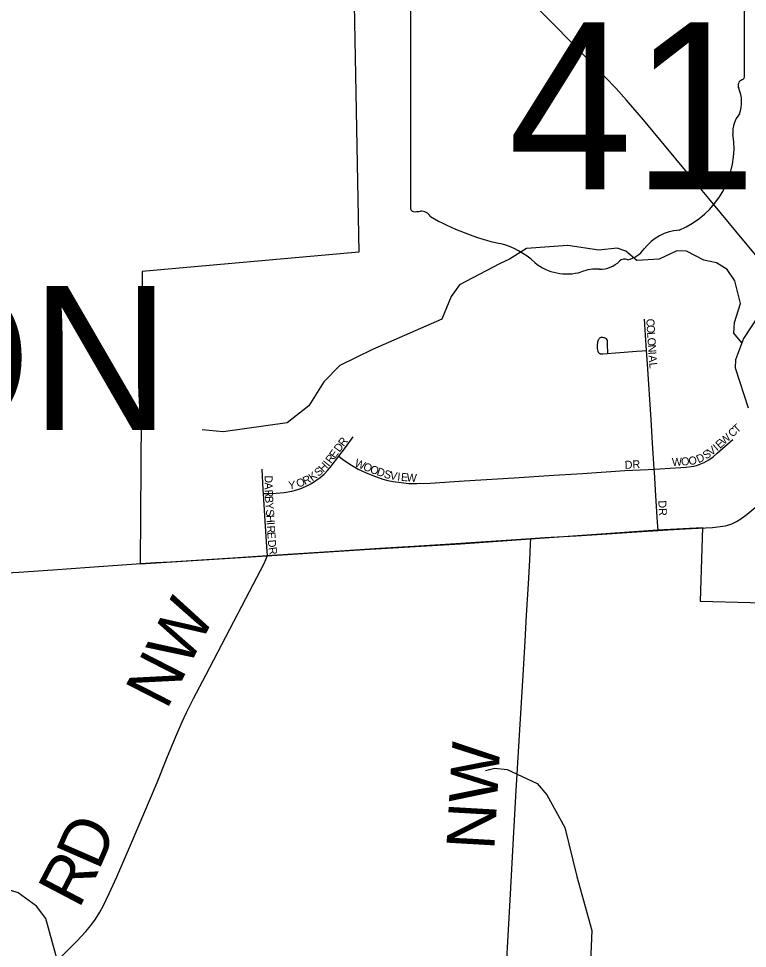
# Model space of a CAD drawing. Extents: x -49 to -8.2, y 9.4 to 23.5.
# Drawn here: x -40.243 to -39.812, y 18.3 to 18.85 of the extents above; entities that cross this region are included whole.
import ezdxf

# ---------------------------------------------------------------- set-up
doc = ezdxf.new("R2010")
doc.units = 0
for name, color, linetype in [('GM_X_City_Street', 7, 'Continuous'), ('GM_X_City_Street_Text', 7, 'Continuous'), ('GM_X_Corporation', 7, 'Continuous'), ('GM_X_County_Road', 7, 'Continuous'), ('GM_X_County_Road_Text', 7, 'Continuous'), ('GM_X_Minor_River', 7, 'Continuous'), ('GM_X_State_Route', 7, 'Continuous'), ('GM_X_State_Shield', 7, 'Continuous'), ('GM_X_Township_Road', 7, 'Continuous'), ('GM_X_Township_Road_Text', 7, 'Continuous'), ('GM_X_Township_Text', 7, 'Continuous')]:
    doc.layers.add(name, color=color, linetype=linetype)

msp = doc.modelspace()

# ---------------------------------------------------------------- linework, layer by layer
at = {"layer": 'GM_X_City_Street'}
for points in [[(-39.87129496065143, 18.65393443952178), (-39.87183244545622, 18.66304682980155), (-39.872556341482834, 18.672389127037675)], [(-39.89427632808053, 18.652617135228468), (-39.894332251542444, 18.65721527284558), (-39.894350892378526, 18.65876559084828), (-39.8943695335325, 18.659141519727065), (-39.894462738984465, 18.659710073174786), (-39.89465847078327, 18.66023823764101), (-39.89509032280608, 18.66078815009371), (-39.89546625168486, 18.661083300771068), (-39.89581732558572, 18.66126039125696), (-39.8961715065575, 18.661397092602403), (-39.89656296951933, 18.661496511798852), (-39.89723715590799, 18.661611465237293), (-39.897721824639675, 18.66163632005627), (-39.89799833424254, 18.661633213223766), (-39.8983929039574, 18.661549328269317), (-39.89868494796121, 18.661437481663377), (-39.899051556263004, 18.661210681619), (-39.89941195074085, 18.660927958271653), (-39.89982516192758, 18.6604153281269), (-39.899996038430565, 18.6600300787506), (-39.90021662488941, 18.65953298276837), (-39.90035332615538, 18.65894268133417), (-39.90041546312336, 18.658535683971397), (-39.900517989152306, 18.657386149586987), (-39.900511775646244, 18.65637020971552), (-39.9004527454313, 18.655056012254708), (-39.900359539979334, 18.6542948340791), (-39.900138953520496, 18.653483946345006), (-39.899843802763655, 18.652875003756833), (-39.89962943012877, 18.652620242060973), (-39.899293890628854, 18.65232509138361), (-39.89898009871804, 18.652148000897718), (-39.898725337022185, 18.65202994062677), (-39.898290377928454, 18.651980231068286), (-39.89780260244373, 18.651952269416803), (-39.89708181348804, 18.651977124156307), (-39.8769960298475, 18.653468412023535), (-39.87391092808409, 18.653720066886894), (-39.87129496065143, 18.65393443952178)], [(-39.86679624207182, 18.583766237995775), (-39.86774072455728, 18.59909854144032), (-39.86866656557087, 18.61312907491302), (-39.87082271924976, 18.64588769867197), (-39.87129496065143, 18.65393443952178)], [(-40.05348373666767, 18.59135005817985), (-40.049479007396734, 18.596572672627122), (-40.04492747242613, 18.60284229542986)], [(-39.86679624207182, 18.583766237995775), (-39.863487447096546, 18.583946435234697), (-39.857276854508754, 18.584285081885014), (-39.847943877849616, 18.584921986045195), (-39.84480285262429, 18.585269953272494), (-39.843246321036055, 18.585574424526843), (-39.8417084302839, 18.585981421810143), (-39.84020471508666, 18.586484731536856), (-39.83729981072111, 18.58772436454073), (-39.83453471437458, 18.589271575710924), (-39.83196224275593, 18.591107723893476), (-39.82956375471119, 18.593130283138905), (-39.820193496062, 18.60132615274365)], [(-40.09795829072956, 18.56926035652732), (-40.09516212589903, 18.569344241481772), (-40.09050185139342, 18.5694871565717), (-40.08584779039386, 18.569922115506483), (-40.081234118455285, 18.57069572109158), (-40.07820183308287, 18.571484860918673), (-40.075253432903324, 18.572531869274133), (-40.07238581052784, 18.57377460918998), (-40.06960517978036, 18.575219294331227), (-40.06697057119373, 18.57691874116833), (-40.06448819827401, 18.578813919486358), (-40.0621145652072, 18.580842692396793), (-40.06005161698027, 18.58293049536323), (-40.05875295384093, 18.584518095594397), (-40.057963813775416, 18.58551539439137), (-40.05348373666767, 18.59135005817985)], [(-40.05348373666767, 18.59135005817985), (-40.051175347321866, 18.589669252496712), (-40.04990464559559, 18.588743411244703), (-40.045990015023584, 18.586130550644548), (-40.04190761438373, 18.583778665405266), (-40.03766365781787, 18.581734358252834), (-40.03330785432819, 18.579960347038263), (-40.027386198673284, 18.577900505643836), (-40.02435391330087, 18.57705854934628), (-40.021271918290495, 18.576424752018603), (-40.01661475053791, 18.575747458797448), (-40.01192962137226, 18.57530628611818), (-40.007222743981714, 18.57514472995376), (-39.99940901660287, 18.57545852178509), (-39.97917099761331, 18.576741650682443), (-39.94959378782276, 18.578571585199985), (-39.926258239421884, 18.580115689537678), (-39.90913949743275, 18.58117823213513), (-39.88423498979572, 18.58284350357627), (-39.87024795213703, 18.583548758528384), (-39.86679624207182, 18.583766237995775)], [(-40.09795829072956, 18.56926035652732), (-40.09810120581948, 18.571497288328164), (-40.09879714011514, 18.583750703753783)], [(-39.86449406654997, 18.547409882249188), (-39.86479232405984, 18.552296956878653), (-39.86574923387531, 18.567905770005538), (-39.866681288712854, 18.581936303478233), (-39.86679624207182, 18.583766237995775)], [(-40.09561261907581, 18.532627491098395), (-40.095938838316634, 18.53777864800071), (-40.09711944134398, 18.556171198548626), (-40.09795829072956, 18.56926035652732)]]:
    msp.add_lwpolyline(points, dxfattribs=at)
at = {"layer": 'GM_X_Corporation'}
msp.add_lwpolyline([(-40.044819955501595, 18.879755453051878), (-40.04154628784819, 18.71218287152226), (-40.16981781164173, 18.70068952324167), (-40.17096759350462, 18.527712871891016), (-40.09611114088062, 18.532388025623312), (-40.03829856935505, 18.536126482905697), (-39.98142061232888, 18.53959790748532), (-39.9398970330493, 18.54253526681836), (-39.86486085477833, 18.547875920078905), (-39.838270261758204, 18.549173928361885), (-39.83962626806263, 18.505551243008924), (-39.69053752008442, 18.501725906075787), (-39.67940871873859, 18.49149278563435), (-39.55057285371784, 18.483206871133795), (-39.503368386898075, 18.42777624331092), (-39.50256157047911, 18.43740122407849), (-39.489535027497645, 18.421905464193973)], dxfattribs=at)
at = {"layer": 'GM_X_County_Road'}
msp.add_lwpolyline([(-40.218286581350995, 18.294589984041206), (-40.208459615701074, 18.304528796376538), (-40.20310029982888, 18.310170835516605), (-40.20008976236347, 18.31375614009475), (-40.197355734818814, 18.317565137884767), (-40.194857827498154, 18.321532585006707), (-40.19263332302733, 18.32564916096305), (-40.189240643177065, 18.332658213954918), (-40.184819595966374, 18.34260013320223), (-40.176160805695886, 18.362543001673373), (-40.16090617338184, 18.398250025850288), (-40.15514607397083, 18.412675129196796), (-40.14990792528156, 18.425627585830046), (-40.14621388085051, 18.434155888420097), (-40.143566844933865, 18.439760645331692), (-40.13934463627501, 18.448046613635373), (-40.132167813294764, 18.461816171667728), (-40.108450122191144, 18.507244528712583), (-40.09764139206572, 18.527870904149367), (-40.09561261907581, 18.532627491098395)], dxfattribs=at)
at = {"layer": 'GM_X_Minor_River'}
for points in [[(-39.81490311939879, 18.658487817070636), (-39.819636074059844, 18.66410240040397), (-39.81922319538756, 18.67054842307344), (-39.81575823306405, 18.68172171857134), (-39.81909440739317, 18.695205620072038), (-39.82360293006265, 18.70186755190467), (-39.82982830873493, 18.705880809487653), (-39.83739175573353, 18.707435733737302), (-39.8475858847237, 18.712607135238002), (-39.85345236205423, 18.712825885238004), (-39.86388891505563, 18.707947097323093), (-39.87695330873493, 18.70725296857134), (-39.88354989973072, 18.712786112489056), (-39.88865217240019, 18.714519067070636), (-39.89963702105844, 18.713245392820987), (-39.91798361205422, 18.715991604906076), (-39.94241069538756, 18.714216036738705), (-39.95247508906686, 18.708005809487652), (-39.95835861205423, 18.705190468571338), (-39.98208399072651, 18.692788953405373), (-39.986852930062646, 18.6857955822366), (-39.99241258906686, 18.6725455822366), (-40.033391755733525, 18.65453895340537), (-40.05274876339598, 18.64515069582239), (-40.06226486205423, 18.635335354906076), (-40.071235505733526, 18.621153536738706), (-40.08396940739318, 18.611163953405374), (-40.12185482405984, 18.605850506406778), (-40.13434156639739, 18.60704937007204)], [(-39.800235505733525, 18.68183440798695), (-39.81397414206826, 18.661038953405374), (-39.81858304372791, 18.64835334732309), (-39.81879705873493, 18.643612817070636), (-39.81115974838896, 18.62005505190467)], [(-40.219281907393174, 18.29072740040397), (-40.2269012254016, 18.317886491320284), (-40.232352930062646, 18.325120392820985), (-40.24309914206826, 18.333139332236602), (-40.26143152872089, 18.338729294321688), (-40.27235482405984, 18.349214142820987), (-40.27846277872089, 18.375797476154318), (-40.277724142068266, 18.408225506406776), (-40.27712660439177, 18.413913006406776), (-40.27588323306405, 18.434579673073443), (-40.27678001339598, 18.444067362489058), (-40.27901770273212, 18.450526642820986), (-40.28391921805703, 18.45434387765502), (-40.28996751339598, 18.45589122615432), (-40.31251959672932, 18.450880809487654), (-40.31763039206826, 18.450905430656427), (-40.32442584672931, 18.45435240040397), (-40.33307357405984, 18.465774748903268), (-40.33547130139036, 18.47773497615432)], [(-39.966552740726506, 18.405364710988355), (-39.9610555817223, 18.406855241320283), (-39.9538671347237, 18.406060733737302), (-39.9361171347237, 18.397817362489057), (-39.930284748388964, 18.39095940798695), (-39.91959535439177, 18.371751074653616), (-39.912555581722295, 18.342697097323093), (-39.90363607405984, 18.31078895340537), (-39.90470330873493, 18.287655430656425)]]:
    msp.add_lwpolyline(points, dxfattribs=at)
at = {"layer": 'GM_X_State_Route'}
for points in [[(-39.78571150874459, 18.685295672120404), (-39.791731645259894, 18.692599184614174), (-39.81463223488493, 18.719936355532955), (-39.83437937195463, 18.74384977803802), (-39.8482980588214, 18.76049938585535), (-39.873031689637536, 18.790346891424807), (-39.88311031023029, 18.802112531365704), (-39.889361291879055, 18.808981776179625), (-39.902295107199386, 18.822341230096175), (-39.925074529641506, 18.845605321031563), (-39.94141966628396, 18.86215240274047), (-39.95767159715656, 18.87857210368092), (-39.973814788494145, 18.89488306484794), (-39.97414100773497, 18.89521549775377), (-39.99039293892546, 18.91184957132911), (-40.000744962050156, 18.9224470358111)], [(-39.82087078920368, 18.551451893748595), (-39.81808394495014, 18.552697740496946), (-39.81547108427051, 18.554266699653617), (-39.81176771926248, 18.557000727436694), (-39.805839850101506, 18.56194683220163), (-39.791806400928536, 18.574306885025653)], [(-40.1531215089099, 18.52894644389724), (-40.14088252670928, 18.529679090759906), (-40.119174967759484, 18.531098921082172), (-40.09561261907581, 18.532627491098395), (-40.08970960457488, 18.53299099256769), (-40.05870013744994, 18.53505394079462), (-40.02923166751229, 18.536899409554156), (-40.00907442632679, 18.538207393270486), (-39.98426312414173, 18.539698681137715), (-39.945502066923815, 18.542264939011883), (-39.9397512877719, 18.54264708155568), (-39.93154299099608, 18.543196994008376), (-39.91293296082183, 18.54436206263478), (-39.900530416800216, 18.545141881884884), (-39.87417190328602, 18.546785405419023), (-39.86449406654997, 18.547409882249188), (-39.858662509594, 18.547788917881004), (-39.84469721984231, 18.548640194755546), (-39.832294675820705, 18.549273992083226), (-39.82769032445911, 18.54972759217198), (-39.82467046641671, 18.5502557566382), (-39.82318849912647, 18.550672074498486), (-39.82087078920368, 18.551451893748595)], [(-40.17062439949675, 18.527830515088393), (-40.162005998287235, 18.52841460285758), (-40.1531215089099, 18.52894644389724)], [(-40.695377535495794, 18.51442445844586), (-40.64122514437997, 18.50937582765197), (-40.61803251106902, 18.5070519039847), (-40.5871007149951, 18.504115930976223), (-40.57781744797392, 18.50345106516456), (-40.570068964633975, 18.50315280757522), (-40.560763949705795, 18.50310931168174), (-40.54990861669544, 18.503447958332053), (-40.528194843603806, 18.50468448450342), (-40.50649039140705, 18.506057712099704), (-40.46461627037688, 18.508720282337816), (-40.43515401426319, 18.510540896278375), (-40.40570107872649, 18.512535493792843), (-40.37313507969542, 18.514651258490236), (-40.35452194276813, 18.515747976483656), (-40.33126406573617, 18.51724237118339), (-40.303345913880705, 18.518876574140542), (-40.286295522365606, 18.519957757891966), (-40.26459728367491, 18.521501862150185), (-40.242883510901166, 18.52281295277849), (-40.222732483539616, 18.524161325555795), (-40.201037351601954, 18.525668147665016), (-40.18709381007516, 18.526684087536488), (-40.17062439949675, 18.527830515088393)]]:
    msp.add_lwpolyline(points, dxfattribs=at)
at = {"layer": 'GM_X_State_Shield'}
for p, q in [((-39.81326748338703, 18.816552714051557), (-39.81326748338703, 18.895066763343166)), ((-40.01101727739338, 18.88876482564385), (-40.01101727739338, 18.738674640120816)), ((-39.81328675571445, 18.81657198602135), (-39.81326748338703, 18.816552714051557))]:
    msp.add_line(p, q, dxfattribs=at)
for centre, radius, start, end in [((-39.815616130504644, 18.81624935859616), 0.0023559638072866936, 289.6038111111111, 7.734130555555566), ((-39.81377605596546, 18.810788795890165), 0.0034068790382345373, 107.94398333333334, 210.33696666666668), ((-39.83545034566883, 18.800864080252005), 0.02045151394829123, 340.0329638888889, 23.649566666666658), ((-39.80538003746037, 18.783695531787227), 0.014879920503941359, 136.80649722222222, 186.92959444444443), ((-39.871961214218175, 18.77370751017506), 0.05245371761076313, 292.3088861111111, 8.985838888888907), ((-40.00873146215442, 18.738346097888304), 0.002311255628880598, 171.9583861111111, 258.30661388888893), ((-40.00838103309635, 18.753701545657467), 0.017637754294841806, 267.33899444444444, 280.6038555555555), ((-40.004772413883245, 18.730015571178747), 0.006359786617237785, 29.748380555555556, 93.27174722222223), ((-39.924477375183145, 18.864865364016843), 0.15144107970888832, 240.41292222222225, 257.1985), ((-39.84984429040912, 18.696537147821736), 0.02872754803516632, 94.40312222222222, 142.57675), ((-39.96962732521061, 18.67124611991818), 0.047382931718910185, 47.184155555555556, 75.83597222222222), ((-39.88624206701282, 18.72412792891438), 0.016946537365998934, 282.8731916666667, 323.27711111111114), ((-39.91837990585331, 18.72927087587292), 0.030067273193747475, 230.70037222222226, 286.29183611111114), ((-39.89881047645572, 18.718031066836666), 0.016019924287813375, 268.7770194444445, 315.54927222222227), ((-39.88431884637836, 18.703494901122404), 0.004510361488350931, 65.75173055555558, 132.64842222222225), ((-39.901006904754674, 18.67737867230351), 0.024705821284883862, 85.69512222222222, 111.20994722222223)]:
    msp.add_arc(centre, radius, start, end, dxfattribs=at)
at = {"layer": 'GM_X_Township_Road'}
msp.add_lwpolyline([(-39.95549369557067, 18.26515568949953), (-39.95357987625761, 18.300775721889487), (-39.95206684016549, 18.328650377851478), (-39.94983301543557, 18.368912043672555), (-39.94849396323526, 18.393651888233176), (-39.946685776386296, 18.42304579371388), (-39.94428728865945, 18.461744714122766), (-39.94319678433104, 18.481873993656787), (-39.942264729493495, 18.497346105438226), (-39.941140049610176, 18.515909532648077), (-39.94033226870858, 18.529837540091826), (-39.939912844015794, 18.53912702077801), (-39.9397512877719, 18.54264708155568)], dxfattribs=at)

# ---------------------------------------------------------------- texts
at = {"layer": 'GM_X_City_Street_Text'}
for s, height, rotation, p in [('C', 0.004734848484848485, 273.67028, (-39.871485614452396, 18.67262121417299)), ('O', 0.004734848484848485, 273.652695, (-39.871245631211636, 18.668880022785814)), ('L', 0.004734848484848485, 273.655151, (-39.8709801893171, 18.664721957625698)), ('O', 0.004734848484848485, 273.652695, (-39.87076720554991, 18.661395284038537)), ('N', 0.004734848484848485, 273.652695, (-39.870501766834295, 18.657237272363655)), ('I', 0.004734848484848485, 273.65316, (-39.87023632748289, 18.65307925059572)), ('A', 0.004734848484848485, 273.652695, (-39.87010281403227, 18.651000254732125)), ('L', 0.004734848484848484, 276.659454, (-39.86981239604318, 18.64657178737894)), ('C', 0.004734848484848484, 42.147881, (-39.82047618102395, 18.602310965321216)), ('T', 0.004734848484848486, 42.13951900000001, (-39.817696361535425, 18.60482694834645)), ('R', 0.004734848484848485, 51.954617, (-40.05053576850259, 18.596743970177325)), ('E', 0.004734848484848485, 41.841824, (-39.82792297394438, 18.595595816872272)), ('W', 0.004734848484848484, 42.139397, (-39.82542110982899, 18.59783811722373)), ('E', 0.004734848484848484, 53.444794, (-40.05573898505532, 18.589747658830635)), ('D', 0.004734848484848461, 53.265598, (-40.05301063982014, 18.593427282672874)), ('S', 0.004734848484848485, 33.916701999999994, (-39.83609421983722, 18.58934953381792)), ('V', 0.004734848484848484, 37.955166, (-39.83303303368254, 18.59142308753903)), ('I', 0.004734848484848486, 41.683521, (-39.82948957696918, 18.594199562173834)), ('R', 0.004734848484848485, 53.283257, (-40.057988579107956, 18.586731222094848)), ('W', 0.004734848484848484, 338.101809, (-40.04444805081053, 18.58557271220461)), ('DR', 0.004734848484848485, 3.010976, (-39.8840878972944, 18.58387241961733)), ('W', 0.004734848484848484, 2.9606460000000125, (-39.85616546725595, 18.585539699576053)), ('O', 0.004734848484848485, 3.6030730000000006, (-39.850698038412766, 18.58582342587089)), ('O', 0.004734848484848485, 8.38731, (-39.84611026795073, 18.586131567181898)), ('D', 0.004734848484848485, 25.381609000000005, (-39.84052698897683, 18.587181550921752)), ('S', 0.004734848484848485, 40.142078, (-40.065528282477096, 18.579082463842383)), ('H', 0.004734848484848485, 46.130669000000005, (-40.06258613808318, 18.5816005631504)), ('I', 0.004734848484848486, 51.630241, (-40.05937433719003, 18.58497803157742)), ('O', 0.004734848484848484, 336.88750999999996, (-40.039446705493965, 18.583562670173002)), ('O', 0.004734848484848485, 340.09033400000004, (-40.035345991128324, 18.58182199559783)), ('D', 0.004734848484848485, 340.60284, (-40.03138406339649, 18.58038613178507)), ('D', 0.004734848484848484, 270.043732, (-40.097316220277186, 18.58006701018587)), ('O', 0.004734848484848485, 23.433142, (-40.07740234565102, 18.572622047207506)), ('R', 0.004734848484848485, 24.360147, (-40.073503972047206, 18.5743118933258)), ('K', 0.004734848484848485, 36.30619800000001, (-40.069159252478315, 18.576401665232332)), ('S', 0.004734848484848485, 344.14933199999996, (-40.02714745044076, 18.57890514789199)), ('V', 0.004734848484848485, 349.375628, (-40.023483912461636, 18.57788560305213)), ('I', 0.004734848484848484, 353.849983, (-40.01898762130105, 18.57705913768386)), ('E', 0.004734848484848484, 355.278032, (-40.01678854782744, 18.57682571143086)), ('W', 0.004734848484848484, 355.43884699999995, (-40.01345196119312, 18.576548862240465)), ('A', 0.004734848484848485, 270.454529, (-40.09731300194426, 18.575863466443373)), ('Y', 0.004734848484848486, 5.845420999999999, (-40.083078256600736, 18.571797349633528)), ('R', 0.004734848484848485, 272.808128, (-40.09727338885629, 18.571485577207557)), ('B', 0.004734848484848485, 273.556023, (-40.09708492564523, 18.567673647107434)), ('Y', 0.004734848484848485, 273.61323500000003, (-40.09685278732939, 18.56392605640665)), ('DR', 0.004734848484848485, 273.011589, (-39.864402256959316, 18.56511378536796)), ('S', 0.004734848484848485, 273.617828, (-40.096590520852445, 18.559764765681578)), ('H', 0.004734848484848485, 273.60907000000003, (-40.0963807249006, 18.55643822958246)), ('I', 0.004734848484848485, 273.60745199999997, (-40.09611846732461, 18.55228025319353)), ('R', 0.004734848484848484, 273.596031, (-40.09598655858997, 18.55020149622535)), ('E', 0.004734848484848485, 273.605095, (-40.095751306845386, 18.54645813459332)), ('D', 0.004734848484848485, 274.893646, (-40.09545517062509, 18.541766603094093)), ('R', 0.004734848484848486, 278.80027, (-40.0950571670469, 18.537264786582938))]:
    msp.add_text(s, height=height, rotation=rotation, dxfattribs=at).set_placement(p)
at = {"layer": 'GM_X_County_Road_Text'}
for s, rotation, p in [('NW', 62.889034, (-40.155312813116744, 18.44083258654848)), ('D', 66.407349, (-40.1955208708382, 18.34571674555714)), ('R', 62.33870700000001, (-40.20728935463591, 18.323098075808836))]:
    msp.add_text(s, height=0.028409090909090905, rotation=rotation, dxfattribs=at).set_placement(p)
at = {"layer": 'GM_X_State_Shield'}
msp.add_text('41', height=0.09887715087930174, dxfattribs=at).set_placement((-39.95316683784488, 18.74925856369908))
at = {"layer": 'GM_X_Township_Road_Text'}
msp.add_text('NW', height=0.028409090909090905, rotation=86.704453, dxfattribs=at).set_placement((-39.96145277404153, 18.357994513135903))
at = {"layer": 'GM_X_Township_Text'}
msp.add_text('JEFFERSON', height=0.08522727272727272, rotation=1e-05, dxfattribs=at).set_placement((-40.830927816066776, 18.606928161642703))

doc.saveas('drawing.dxf')
